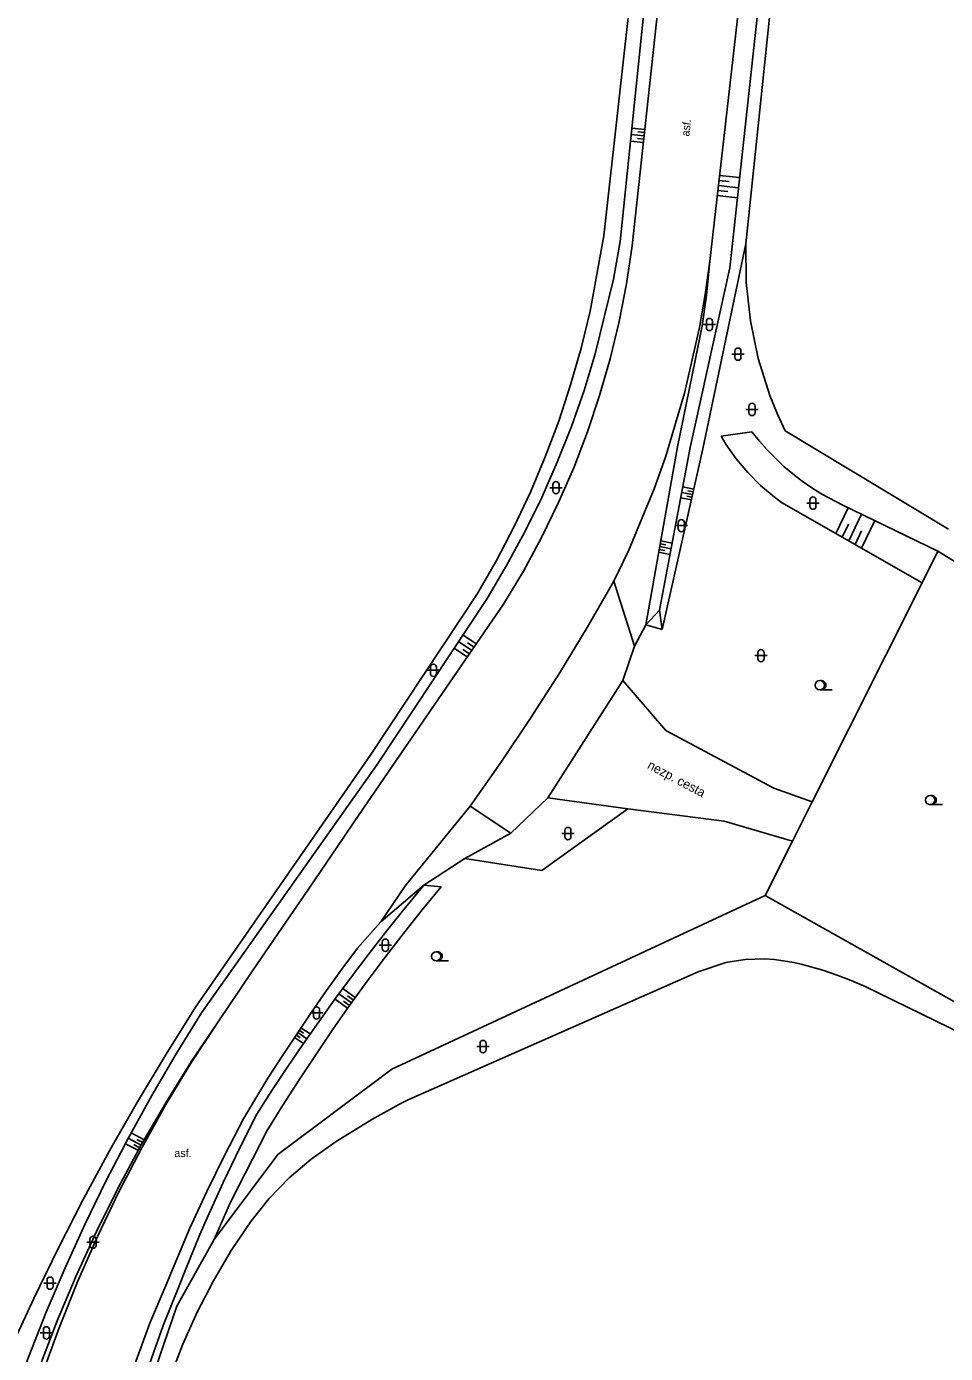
# Model space of a CAD drawing. Extents: x -596024 to -594475, y -1163820 to -1161957.
# Drawn here: x -595528.6 to -595453.9, y -1162806.8 to -1162699 of the extents above; entities that cross this region are included whole.
import ezdxf

# ---------------------------------------------------------------- set-up
doc = ezdxf.new("R2010")
doc.units = 0
for name, color, linetype in [('Level 10', 7, 'Continuous'), ('Level 11', 7, 'Continuous'), ('Level 14', 7, 'Continuous'), ('Level 15', 7, 'Continuous'), ('Level 21', 7, 'Continuous'), ('Level 36', 7, 'Continuous'), ('Level 40', 7, 'Continuous'), ('Level 42', 7, 'Continuous'), ('Level 7', 7, 'Continuous'), ('Level 8', 7, 'Continuous')]:
    doc.layers.add(name, color=color, linetype=linetype)

msp = doc.modelspace()

# ---------------------------------------------------------------- linework, layer by layer
at = {"layer": 'Level 10'}
for points in [[(-595479.37, -1162716.87), (-595474.75, -1162674.21)], [(-595473.08, -1162718.11), (-595468.28, -1162676.07)], [(-595489.82, -1162745.96), (-595488.22, -1162743.29), (-595486.74, -1162740.55), (-595485.38, -1162737.75), (-595484.13, -1162734.89), (-595483.02, -1162731.98), (-595482.03, -1162729.03), (-595481.17, -1162726.03), (-595480.44, -1162723.01), (-595479.84, -1162719.95), (-595479.37, -1162716.87)], [(-595480.86, -1162744.1), (-595479.69, -1162741.64), (-595477.6, -1162736.61), (-595476.68, -1162734.04), (-595475.12, -1162728.82), (-595473.92, -1162723.5), (-595473.45, -1162720.81), (-595473.08, -1162718.11)], [(-595492.55, -1162762.38), (-595490.05, -1162758.83), (-595487.63, -1162755.23), (-595485.29, -1162751.57), (-595483.03, -1162747.86), (-595480.86, -1162744.1)], [(-595489.82, -1162745.96), (-595499.19, -1162759.61)], [(-595512.97, -1162779.8), (-595510.22, -1162775.76), (-595507.47, -1162771.72), (-595506.09, -1162769.7), (-595503.33, -1162765.66), (-595501.95, -1162763.64), (-595499.19, -1162759.61)], [(-595492.55, -1162762.38), (-595497.78, -1162768.81)], [(-595497.78, -1162768.81), (-595499.79, -1162771.76), (-595501.69, -1162773.9), (-595502.96, -1162775.62), (-595504.2, -1162777.36), (-595505.43, -1162779.12), (-595506.63, -1162780.89), (-595507.81, -1162782.67), (-595508.98, -1162784.46), (-595510.92, -1162787.73), (-595512.47, -1162790.69), (-595513.94, -1162793.68), (-595515.33, -1162796.71), (-595517.27, -1162801.32), (-595518.56, -1162804.37), (-595519.7, -1162807.48), (-595520.7, -1162810.64), (-595521.55, -1162813.84), (-595522.26, -1162817.07), (-595522.81, -1162820.34), (-595523.47, -1162826.93), (-595523.57, -1162830.24), (-595523.52, -1162833.55)], [(-595527.3, -1162808.52), (-595525.93, -1162804.74), (-595524.43, -1162801.01), (-595522.81, -1162797.32), (-595521.07, -1162793.69), (-595519.22, -1162790.12), (-595517.25, -1162786.62), (-595515.17, -1162783.17), (-595512.97, -1162779.8)]]:
    msp.add_lwpolyline(points, dxfattribs=at)
at = {"layer": 'Level 11'}
for points in [[(-595474.81, -1162652.94), (-595476.98, -1162673.72), (-595481.67, -1162716.06)], [(-595491.94, -1162745.11), (-595490.4, -1162742.42), (-595488.97, -1162739.67), (-595487.65, -1162736.86), (-595486.44, -1162734), (-595485.35, -1162731.1), (-595484.38, -1162728.15), (-595483.52, -1162725.17), (-595482.78, -1162722.16), (-595481.67, -1162716.06)], [(-595470.16, -1162716.71), (-595470.12, -1162719.84), (-595469.78, -1162722.96), (-595469.14, -1162726.02), (-595468.19, -1162729.01), (-595467.61, -1162730.47), (-595466.96, -1162731.89)], [(-595453.69, -1162739.87), (-595466.96, -1162731.89)], [(-595479.2, -1162749.39), (-595480.86, -1162744.1)], [(-595491.94, -1162745.11), (-595500.67, -1162758.25)], [(-595478.27, -1162747.64), (-595479.2, -1162749.39)], [(-595480.14, -1162752.18), (-595479.2, -1162749.39)], [(-595486.24, -1162761.7), (-595480.14, -1162752.18)], [(-595464.75, -1162762.01), (-595467.86, -1162760.91), (-595476.64, -1162756.24), (-595480.14, -1162752.18)], [(-595514.84, -1162778.71), (-595500.67, -1162758.25)], [(-595489.25, -1162764.56), (-595492.55, -1162762.38)], [(-595486.24, -1162761.7), (-595489.25, -1162764.56)], [(-595486.24, -1162761.7), (-595479.73, -1162762.6), (-595471.91, -1162763.58), (-595466.36, -1162765.21)], [(-595492.97, -1162766.62), (-595489.25, -1162764.56)], [(-595460.46, -1162777.03), (-595461.58, -1162776.54), (-595462.72, -1162776.09), (-595463.88, -1162775.7), (-595465.64, -1162775.2), (-595466.24, -1162775.06), (-595467.81, -1162774.82), (-595468.6, -1162774.77), (-595470.19, -1162774.82), (-595471.76, -1162775.08), (-595474.02, -1162775.83)], [(-595497.52, -1162786.2), (-595474.02, -1162775.83)], [(-595460.46, -1162777.03), (-595431.95, -1162790.94)], [(-595544.62, -1162820.66), (-595543.63, -1162820.87), (-595541.62, -1162821.03), (-595539.62, -1162820.86), (-595538.63, -1162820.65), (-595537.67, -1162820.35), (-595536.73, -1162819.97), (-595534.97, -1162818.99), (-595533.36, -1162814.77), (-595531.66, -1162810.6), (-595529.87, -1162806.46), (-595527.98, -1162802.36), (-595526.01, -1162798.3), (-595523.95, -1162794.28), (-595521.8, -1162790.32), (-595519.56, -1162786.4), (-595517.24, -1162782.53), (-595514.84, -1162778.71)], [(-595516.9, -1162808.75), (-595515.89, -1162806.08), (-595514.72, -1162803.47), (-595513.4, -1162800.93), (-595511.95, -1162798.47), (-595510.35, -1162796.1), (-595508.89, -1162794.26), (-595507.25, -1162792.57), (-595505.45, -1162791.06), (-595503.42, -1162789.62), (-595500.52, -1162787.82), (-595498.28, -1162786.59), (-595497.52, -1162786.2)]]:
    msp.add_lwpolyline(points, dxfattribs=at)
at = {"layer": 'Level 14'}
for points in [[(-595480.36, -1162716.5), (-595475.98, -1162674.01)], [(-595470.16, -1162716.71), (-595465.88, -1162675.72)], [(-595466.85, -1162676.42), (-595471.45, -1162718.65)], [(-595480.36, -1162716.5), (-595480.91, -1162719.57), (-595482.38, -1162725.62), (-595483.29, -1162728.6), (-595484.32, -1162731.54), (-595485.46, -1162734.44), (-595486.73, -1162737.29), (-595488.1, -1162740.09), (-595489.58, -1162742.83), (-595491.17, -1162745.51)], [(-595473.63, -1162733.34), (-595470.16, -1162716.71)], [(-595473.33, -1162720.86), (-595473.08, -1162718.11)], [(-595471.45, -1162718.65), (-595474.66, -1162733.25)], [(-595473.7, -1162723.35), (-595473.33, -1162720.86)], [(-595474.25, -1162726.18), (-595473.7, -1162723.35)], [(-595475.7, -1162733.19), (-595474.25, -1162726.18)], [(-595472.14, -1162732.33), (-595469.65, -1162731.98)], [(-595469.65, -1162731.98), (-595469.05, -1162732.72), (-595468.42, -1162733.44), (-595467.75, -1162734.12), (-595467.05, -1162734.78), (-595466.32, -1162735.39), (-595465.56, -1162735.98), (-595464.78, -1162736.52), (-595463.97, -1162737.03), (-595462.28, -1162737.93)], [(-595478.27, -1162747.64), (-595475.7, -1162733.19)], [(-595474.66, -1162733.25), (-595477.17, -1162746.46)], [(-595476.94, -1162748.03), (-595473.63, -1162733.34)], [(-595467.26, -1162737.7), (-595467.85, -1162737.26), (-595468.96, -1162736.32), (-595469.99, -1162735.28), (-595470.93, -1162734.16), (-595471.76, -1162732.96), (-595472.14, -1162732.33)], [(-595455.83, -1162744.23), (-595467.26, -1162737.7)], [(-595454.54, -1162741.66), (-595462.28, -1162737.93)], [(-595500.1, -1162758.99), (-595491.17, -1162745.51)], [(-595478.27, -1162747.64), (-595477.17, -1162746.46)], [(-595477.17, -1162746.46), (-595476.94, -1162748.03)], [(-595478.27, -1162747.64), (-595476.94, -1162748.03)], [(-595500.1, -1162758.99), (-595514.37, -1162779.17)], [(-595496.31, -1162768.8), (-595498.04, -1162770.9), (-595499.45, -1162772.67), (-595500.83, -1162774.45), (-595502.19, -1162776.24), (-595503.53, -1162778.06), (-595504.84, -1162779.89), (-595506.13, -1162781.74), (-595507.4, -1162783.6), (-595508.64, -1162785.48), (-595509.86, -1162787.38), (-595511.26, -1162790.14), (-595512.6, -1162792.93), (-595513.88, -1162795.75), (-595514.49, -1162797.18), (-595515.67, -1162800.04), (-595516.24, -1162801.48), (-595517.48, -1162804.56), (-595518.59, -1162807.7)], [(-595494.89, -1162768.92), (-595496.31, -1162768.8)], [(-595494.89, -1162768.92), (-595496.44, -1162770.8), (-595497.95, -1162772.71), (-595499.44, -1162774.64), (-595500.9, -1162776.59), (-595502.33, -1162778.56), (-595503.73, -1162780.55), (-595506.44, -1162784.6), (-595507.75, -1162786.65), (-595509.03, -1162788.72)], [(-595534.97, -1162823.04), (-595534.09, -1162821.38), (-595533.25, -1162819.69), (-595532.45, -1162817.99), (-595531.35, -1162815.39), (-595531.01, -1162814.51), (-595529.76, -1162810.8), (-595528.41, -1162807.12), (-595526.97, -1162803.48), (-595525.44, -1162799.88), (-595523.81, -1162796.31), (-595522.1, -1162792.79), (-595520.3, -1162789.31), (-595518.41, -1162785.88), (-595516.43, -1162782.5), (-595514.37, -1162779.17)], [(-595533.79, -1162824.14), (-595532.54, -1162821.56), (-595531.76, -1162819.82), (-595531.02, -1162818.07), (-595530.32, -1162816.29), (-595529.98, -1162815.4), (-595528.8, -1162811.62), (-595527.5, -1162807.87), (-595526.08, -1162804.18), (-595524.55, -1162800.52), (-595522.9, -1162796.92), (-595521.13, -1162793.37), (-595519.26, -1162789.88), (-595517.27, -1162786.46), (-595515.17, -1162783.09), (-595512.97, -1162779.8)], [(-595509.03, -1162788.72), (-595512.02, -1162794.54)], [(-595512.02, -1162794.54), (-595513.34, -1162797.57)]]:
    msp.add_lwpolyline(points, dxfattribs=at)
at = {"layer": 'Level 15'}
for points in [[(-595479.41, -1162707.29), (-595478.34, -1162707.4)], [(-595479.52, -1162708.35), (-595478.46, -1162708.46)], [(-595479.46, -1162707.82), (-595478.4, -1162707.93)], [(-595478.96, -1162708.14), (-595478.43, -1162708.19)], [(-595478.91, -1162707.61), (-595478.37, -1162707.66)], [(-595471.51, -1162711.64), (-595472.33, -1162711.55)], [(-595470.65, -1162711.32), (-595472.28, -1162711.14)], [(-595470.83, -1162712.96), (-595472.47, -1162712.78)], [(-595471.6, -1162712.46), (-595472.42, -1162712.37)], [(-595470.74, -1162712.14), (-595472.38, -1162711.96)], [(-595475.27, -1162736.44), (-595474.37, -1162736.62)], [(-595475.43, -1162737.33), (-595474.57, -1162737.49)], [(-595475.35, -1162736.89), (-595474.47, -1162737.05)], [(-595474.95, -1162737.19), (-595474.52, -1162737.27)], [(-595474.86, -1162736.75), (-595474.42, -1162736.84)], [(-595461.83, -1162738.15), (-595462.83, -1162740.23)], [(-595460.75, -1162738.67), (-595461.79, -1162740.82)], [(-595461.8, -1162739.47), (-595462.31, -1162740.53)], [(-595459.68, -1162739.18), (-595460.75, -1162741.42)], [(-595476.13, -1162741), (-595477.06, -1162740.83)], [(-595460.74, -1162740.02), (-595461.27, -1162741.12)], [(-595476.31, -1162741.92), (-595477.22, -1162741.75)], [(-595476.72, -1162741.61), (-595477.18, -1162741.52)], [(-595476.22, -1162741.46), (-595477.14, -1162741.29)], [(-595476.64, -1162741.15), (-595477.1, -1162741.06)], [(-595493.49, -1162749.01), (-595492.41, -1162749.73)], [(-595493.13, -1162748.47), (-595492.04, -1162749.19)], [(-595492.77, -1162749.1), (-595492.22, -1162749.46)], [(-595493.85, -1162749.55), (-595492.77, -1162750.26)], [(-595493.13, -1162749.64), (-595492.59, -1162750)], [(-595502.88, -1162777.18), (-595501.87, -1162777.92)], [(-595503.52, -1162778.04), (-595502.5, -1162778.79)], [(-595503.2, -1162777.61), (-595502.19, -1162778.36)], [(-595502.82, -1162778.22), (-595502.34, -1162778.57)], [(-595502.5, -1162777.79), (-595502.03, -1162778.14)], [(-595505.81, -1162781.27), (-595506.55, -1162780.77)], [(-595506.08, -1162780.81), (-595506.42, -1162780.58)], [(-595505.54, -1162780.88), (-595506.29, -1162780.38)], [(-595506.07, -1162781.65), (-595506.81, -1162781.16)], [(-595506.34, -1162781.19), (-595506.68, -1162780.96)], [(-595520.32, -1162789.35), (-595519.27, -1162789.9)], [(-595520.08, -1162788.91), (-595519.02, -1162789.47)], [(-595520.55, -1162789.79), (-595519.51, -1162790.33)], [(-595519.87, -1162789.87), (-595519.39, -1162790.12)], [(-595519.62, -1162789.44), (-595519.14, -1162789.69)]]:
    msp.add_lwpolyline(points, dxfattribs=at)
at = {"layer": 'Level 21'}
msp.add_lwpolyline([(-595479.73, -1162762.6), (-595486.73, -1162767.61), (-595492.97, -1162766.62), (-595496.31, -1162768.8), (-595499.79, -1162771.76)], dxfattribs=at)
at = {"layer": 'Level 36'}
for p, q in [((-595473.6, -1162723.25), (-595472.6, -1162723.25)), ((-595473.35, -1162723), (-595473.35, -1162723.5)), ((-595472.85, -1162723), (-595472.85, -1162723.5)), ((-595471.29, -1162725.66), (-595470.29, -1162725.66)), ((-595471.04, -1162725.41), (-595471.04, -1162725.91)), ((-595470.54, -1162725.41), (-595470.54, -1162725.91)), ((-595469.89, -1162729.9), (-595469.89, -1162730.4)), ((-595469.39, -1162729.9), (-595469.39, -1162730.4)), ((-595470.14, -1162730.15), (-595469.14, -1162730.15)), ((-595486.07, -1162736.51), (-595485.07, -1162736.51)), ((-595485.82, -1162736.26), (-595485.82, -1162736.76)), ((-595485.32, -1162736.26), (-595485.32, -1162736.76)), ((-595464.95, -1162737.51), (-595464.95, -1162738.01)), ((-595464.45, -1162737.51), (-595464.45, -1162738.01)), ((-595465.2, -1162737.76), (-595464.2, -1162737.76)), ((-595475.89, -1162739.59), (-595474.89, -1162739.59)), ((-595475.64, -1162739.34), (-595475.64, -1162739.84)), ((-595475.14, -1162739.34), (-595475.14, -1162739.84)), ((-595469.42, -1162750.15), (-595468.42, -1162750.15)), ((-595469.17, -1162749.9), (-595469.17, -1162750.4)), ((-595468.67, -1162749.9), (-595468.67, -1162750.4)), ((-595496.02, -1162751.34), (-595495.02, -1162751.34)), ((-595495.77, -1162751.09), (-595495.77, -1162751.59)), ((-595495.27, -1162751.09), (-595495.27, -1162751.59)), ((-595464.14, -1162752.93), (-595463.14, -1162752.93)), ((-595455.17, -1162762.25), (-595454.17, -1162762.25)), ((-595485.1, -1162764.6), (-595484.1, -1162764.6)), ((-595484.85, -1162764.35), (-595484.85, -1162764.85)), ((-595484.35, -1162764.35), (-595484.35, -1162764.85)), ((-595499.93, -1162773.67), (-595498.93, -1162773.67)), ((-595499.68, -1162773.42), (-595499.68, -1162773.92)), ((-595499.18, -1162773.42), (-595499.18, -1162773.92)), ((-595495.3, -1162774.95), (-595494.3, -1162774.95)), ((-595505.52, -1162779.17), (-595504.52, -1162779.17)), ((-595505.27, -1162778.92), (-595505.27, -1162779.42)), ((-595504.77, -1162778.92), (-595504.77, -1162779.42)), ((-595491.74, -1162781.65), (-595491.74, -1162782.15)), ((-595491.24, -1162781.65), (-595491.24, -1162782.15)), ((-595491.99, -1162781.9), (-595490.99, -1162781.9)), ((-595523.68, -1162797.8), (-595522.68, -1162797.8)), ((-595523.43, -1162797.55), (-595523.43, -1162798.05)), ((-595522.93, -1162797.55), (-595522.93, -1162798.05)), ((-595527.16, -1162801.12), (-595526.16, -1162801.12)), ((-595526.91, -1162800.87), (-595526.91, -1162801.37)), ((-595526.41, -1162800.87), (-595526.41, -1162801.37)), ((-595527.46, -1162805.16), (-595526.46, -1162805.16)), ((-595527.21, -1162804.91), (-595527.21, -1162805.41)), ((-595526.71, -1162804.91), (-595526.71, -1162805.41))]:
    msp.add_line(p, q, dxfattribs=at)
for centre in [(-595464.14, -1162752.55), (-595455.17, -1162761.88), (-595495.3, -1162774.57)]:
    msp.add_circle(centre, 0.375, dxfattribs=at)
for centre, radius, start, end in [((-595473.1, -1162723), 0.25, 0, 180), ((-595473.1, -1162723.5), 0.25, 180, 0), ((-595470.79, -1162725.41), 0.25, 0, 180), ((-595470.79, -1162725.91), 0.25, 180, 0), ((-595469.64, -1162729.9), 0.25, 0, 180), ((-595469.64, -1162730.4), 0.25, 180, 0), ((-595485.57, -1162736.26), 0.25, 0, 180), ((-595485.57, -1162736.76), 0.25, 180, 0), ((-595464.7, -1162737.51), 0.25, 0, 180), ((-595464.7, -1162738.01), 0.25, 180, 0), ((-595475.39, -1162739.34), 0.25, 0, 180), ((-595475.39, -1162739.84), 0.25, 180, 0), ((-595468.92, -1162749.9), 0.25, 0, 180), ((-595468.92, -1162750.4), 0.25, 180, 0), ((-595495.52, -1162751.09), 0.25, 0, 180), ((-595495.52, -1162751.59), 0.25, 180, 0), ((-595464.02, -1162752.55), 0.375, 260.4059, 99.5941), ((-595455.05, -1162761.88), 0.375, 260.4059, 99.5941), ((-595484.6, -1162764.35), 0.25, 0, 180), ((-595484.6, -1162764.85), 0.25, 180, 0), ((-595499.43, -1162773.42), 0.25, 0, 180), ((-595499.43, -1162773.92), 0.25, 180, 0), ((-595495.18, -1162774.57), 0.375, 260.4059, 99.5941), ((-595505.02, -1162778.92), 0.25, 0, 180), ((-595505.02, -1162779.42), 0.25, 180, 0), ((-595491.49, -1162781.65), 0.25, 0, 180), ((-595491.49, -1162782.15), 0.25, 180, 0), ((-595523.18, -1162797.55), 0.25, 0, 180), ((-595523.18, -1162798.05), 0.25, 180, 0), ((-595526.66, -1162800.87), 0.25, 0, 180), ((-595526.66, -1162801.37), 0.25, 180, 0), ((-595526.96, -1162804.91), 0.25, 0, 180), ((-595526.96, -1162805.41), 0.25, 180, 0)]:
    msp.add_arc(centre, radius, start, end, dxfattribs=at)
at = {"layer": 'Level 7'}
for points in [[(-595455.83, -1162744.23), (-595454.54, -1162741.66)], [(-595454.54, -1162741.66), (-595433.8, -1162754.39)], [(-595464.75, -1162762.01), (-595455.83, -1162744.23)], [(-595468.57, -1162769.63), (-595466.36, -1162765.21)], [(-595513.34, -1162797.57), (-595508.17, -1162790.68), (-595498.89, -1162783.73), (-595468.57, -1162769.63)], [(-595432.33, -1162789.99), (-595468.57, -1162769.63)], [(-595516.29, -1162861.93), (-595517.8, -1162851.11), (-595520.63, -1162829.22), (-595520.8, -1162820.18), (-595518.83, -1162810.2), (-595516.38, -1162802.98), (-595513.34, -1162797.57)]]:
    msp.add_lwpolyline(points, dxfattribs=at)
at = {"layer": 'Level 8'}
msp.add_lwpolyline([(-595466.36, -1162765.21), (-595464.75, -1162762.01)], dxfattribs=at)

# ---------------------------------------------------------------- texts
at = {"layer": 'Level 40'}
msp.add_text('asf.', height=0.65, rotation=83.32, dxfattribs=at).set_placement((-595474.75, -1162708))
msp.add_text('asf.', height=0.65, dxfattribs=at).set_placement((-595516.57, -1162790.88))
at = {"layer": 'Level 42'}
msp.add_text('nezp. cesta', height=0.75, rotation=331.9919, dxfattribs=at).set_placement((-595478.21, -1162759.27))

doc.saveas('drawing.dxf')
